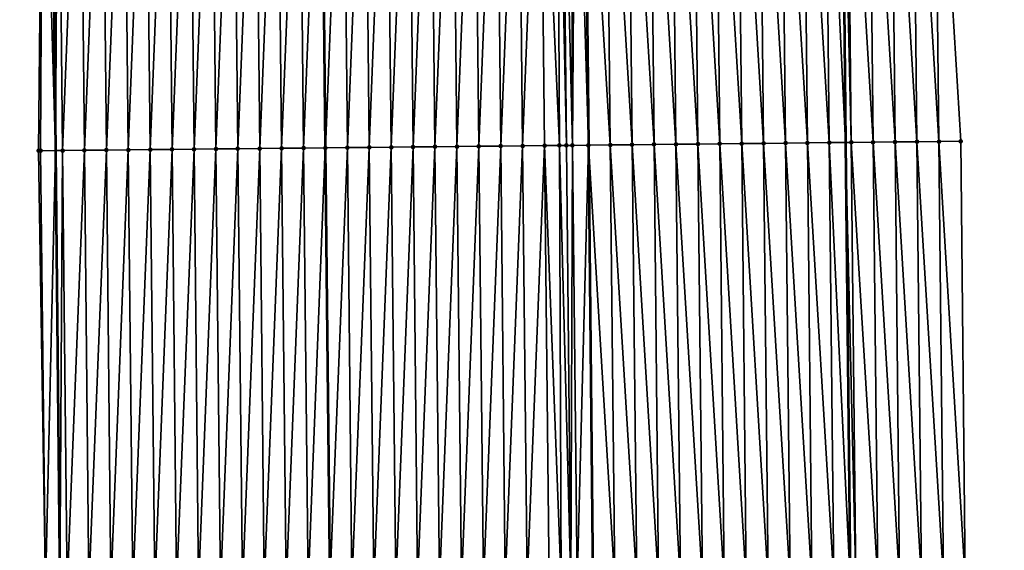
# Model space of a CAD drawing. Header units: feet. Extents: x 2007189 to 2022806, y 818621 to 837694.
# Tile 440 of 656: x 2011347 to 2011391, y 829669 to 829693. Entities that reach past the tile are written whole.
import ezdxf

# ---------------------------------------------------------------- set-up
doc = ezdxf.new("R2010")
doc.units = ezdxf.units.FT
doc.header["$MEASUREMENT"] = 0
for name, color, linetype, lineweight in [('EP_Travel Lane', 172, 'Continuous', 53), ('Road Shots', 141, 'Continuous', 100), ('Road X-Section', 40, 'Continuous', 13), ('STRIPING', 60, 'Continuous', 53)]:
    doc.layers.add(name, color=color, linetype=linetype, lineweight=lineweight)
doc.layers.add('I-77-MM17-21_SB-Surface-Border', color=7, linetype='Continuous')
doc.layers.add('I-77-MM17-21_SB-Surface-TIN', color=7, linetype='Continuous')

msp = doc.modelspace()

# ---------------------------------------------------------------- linework, layer by layer
at = {"layer": 'EP_Travel Lane'}
for points in [[(2011383.840350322, 829727.3083257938, 321.2095833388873), (2011384.046294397, 829707.3098052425, 321.0798829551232), (2011384.252239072, 829687.3112262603, 320.9597546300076), (2011384.458185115, 829667.3125146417, 320.861341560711), (2011384.66413178, 829647.3137424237, 320.772834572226), (2011384.838781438, 829627.3035505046, 320.6646976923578), (2011385.009499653, 829607.3046189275, 320.5464216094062), (2011385.180217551, 829587.3057245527, 320.4219689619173), (2011385.350935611, 829567.3068112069, 320.3006760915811), (2011385.521652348, 829547.3080527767, 320.1538172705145), (2011385.692371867, 829527.3089685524, 320.060701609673), (2011385.86308872, 829507.3101965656, 319.9160782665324), (2011386.033807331, 829487.3112186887, 319.8054262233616)], [(2011347.77667085, 829726.9372255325, 320.8772647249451), (2011347.981133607, 829706.9384640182, 320.784511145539), (2011348.185597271, 829686.9396137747, 320.7062603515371), (2011348.390057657, 829666.9410841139, 320.5755321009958), (2011348.594520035, 829646.9423597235, 320.476686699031), (2011348.7968347, 829626.9618976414, 320.368494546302), (2011348.999118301, 829606.9631093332, 320.2761360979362), (2011349.201400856, 829586.964424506, 320.1667820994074), (2011349.403681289, 829566.9659493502, 320.0228022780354), (2011349.605962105, 829546.9674364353, 319.8850830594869), (2011349.808244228, 829526.9687943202, 319.7686346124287), (2011350.010525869, 829506.9701998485, 319.6443639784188), (2011350.212806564, 829486.9716988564, 319.5046445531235)]]:
    msp.add_polyline3d(points, dxfattribs=at)
at = {"layer": 'I-77-MM17-21_SB-Surface-Border', "color": 3, "linetype": 'Continuous', "lineweight": -3}
for points in [[(2011389.094898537, 829727.3637545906, 321.0356763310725), (2011388.301867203, 829707.3547549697, 320.9294060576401), (2011389.508724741, 829687.3668422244, 320.7584985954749), (2011389.715640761, 829667.3681039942, 320.6660858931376), (2011390.922500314, 829647.3799964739, 320.5270523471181), (2011391.114963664, 829627.3647989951, 320.4269740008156), (2011390.305582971, 829607.3562467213, 320.3550680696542), (2011391.496105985, 829587.3673285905, 320.1880077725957), (2011390.686724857, 829567.3588220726, 320.1085422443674), (2011390.877294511, 829547.3602450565, 319.9629600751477), (2011391.067867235, 829527.3613457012, 319.8705599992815), (2011390.258485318, 829507.3529218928, 319.7774267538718), (2011391.449008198, 829487.3640178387, 319.6080889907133)], [(2011349.681031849, 829486.9667114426, 319.4914617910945), (2011349.95067896, 829506.969639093, 319.6427918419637), (2011348.751969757, 829526.9588964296, 319.7410138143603), (2011347.9165812, 829546.9516157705, 319.8392938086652), (2011348.027647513, 829566.9530622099, 319.9856532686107), (2011347.728978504, 829586.9506311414, 320.1276098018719), (2011346.554376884, 829606.940261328, 320.2022128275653), (2011347.440265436, 829626.9492123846, 320.3286420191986), (2011347.399366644, 829646.9302125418, 320.4409480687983), (2011347.735172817, 829666.9344140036, 320.5582490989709), (2011347.415240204, 829686.931769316, 320.6856433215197), (2011347.614775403, 829706.9347306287, 320.7751653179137), (2011347.147484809, 829726.9308049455, 320.8626599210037)]]:
    msp.add_polyline3d(points, dxfattribs=at)
at = {"layer": 'I-77-MM17-21_SB-Surface-TIN', "color": 128, "linetype": 'Continuous', "lineweight": -3}
for points in [[(2011354.510601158, 829687.0044257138, 320.8092455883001), (2011355.303632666, 829707.0134084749, 320.9182604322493), (2011354.303685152, 829707.0031625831, 320.9018954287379)], [(2011354.510601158, 829687.0044257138, 320.8092455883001), (2011355.510548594, 829687.0146791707, 320.8243726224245), (2011355.303632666, 829707.0134084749, 320.9182604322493)], [(2011355.510548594, 829687.0146791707, 320.8243726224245), (2011356.303580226, 829707.0236499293, 320.935351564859), (2011355.303632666, 829707.0134084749, 320.9182604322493)], [(2011355.510548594, 829687.0146791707, 320.8243726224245), (2011356.510496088, 829687.0249269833, 320.8404232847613), (2011356.303580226, 829707.0236499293, 320.935351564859)], [(2011356.510496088, 829687.0249269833, 320.8404232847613), (2011357.303527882, 829707.0338822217, 320.9539419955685), (2011356.303580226, 829707.0236499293, 320.935351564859)], [(2011356.510496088, 829687.0249269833, 320.8404232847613), (2011357.51044369, 829687.0351644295, 320.858170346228), (2011357.303527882, 829707.0338822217, 320.9539419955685)], [(2011357.51044369, 829687.0351644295, 320.858170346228), (2011358.303475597, 829707.0441087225, 320.9734801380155), (2011357.303527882, 829707.0338822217, 320.9539419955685)], [(2011357.51044369, 829687.0351644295, 320.858170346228), (2011358.510391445, 829687.0453871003, 320.878335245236), (2011358.303475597, 829707.0441087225, 320.9734801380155)], [(2011358.510391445, 829687.0453871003, 320.878335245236), (2011359.303423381, 829707.0543284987, 320.9941187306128), (2011358.303475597, 829707.0441087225, 320.9734801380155)], [(2011358.510391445, 829687.0453871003, 320.878335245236), (2011359.510339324, 829687.0555977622, 320.9004652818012), (2011359.303423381, 829707.0543284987, 320.9941187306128)], [(2011359.510339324, 829687.0555977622, 320.9004652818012), (2011360.297964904, 829707.0644842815, 321.0160757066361), (2011359.303423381, 829707.0543284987, 320.9941187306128)], [(2011359.510339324, 829687.0555977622, 320.9004652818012), (2011360.50390029, 829687.0657444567, 320.9222493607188), (2011360.297964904, 829707.0644842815, 321.0160757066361)], [(2011360.303371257, 829707.0645394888, 321.016195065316), (2011360.297964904, 829707.0644842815, 321.0160757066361), (2011360.50390029, 829687.0657444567, 320.9222493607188)], [(2011360.51028719, 829687.0658096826, 320.9223893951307), (2011361.30331914, 829707.0747497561, 321.0383896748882), (2011360.303371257, 829707.0645394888, 321.016195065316)], [(2011360.51028719, 829687.0658096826, 320.9223893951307), (2011360.303371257, 829707.0645394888, 321.016195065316), (2011360.50390029, 829687.0657444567, 320.9222493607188)], [(2011360.51028719, 829687.0658096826, 320.9223893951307), (2011361.510235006, 829687.0760264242, 320.9435245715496), (2011361.30331914, 829707.0747497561, 321.0383896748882)], [(2011361.510235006, 829687.0760264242, 320.9435245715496), (2011362.303267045, 829707.0849578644, 321.0609376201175), (2011361.30331914, 829707.0747497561, 321.0383896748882)], [(2011361.510235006, 829687.0760264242, 320.9435245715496), (2011362.510182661, 829687.0862587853, 320.9621037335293), (2011362.303267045, 829707.0849578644, 321.0609376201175)], [(2011362.510182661, 829687.0862587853, 320.9621037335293), (2011363.303214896, 829707.0951712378, 321.0826239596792), (2011362.303267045, 829707.0849578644, 321.0609376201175)], [(2011362.510182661, 829687.0862587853, 320.9621037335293), (2011363.510130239, 829687.0964985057, 320.979478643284), (2011363.303214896, 829707.0951712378, 321.0826239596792)], [(2011363.510130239, 829687.0964985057, 320.979478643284), (2011364.303162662, 829707.1053928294, 321.1029654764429), (2011363.303214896, 829707.0951712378, 321.0826239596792)], [(2011363.510130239, 829687.0964985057, 320.979478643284), (2011364.510077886, 829687.106731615, 320.9979353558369), (2011364.303162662, 829707.1053928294, 321.1029654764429)], [(2011364.510077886, 829687.106731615, 320.9979353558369), (2011365.303110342, 829707.1156227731, 321.1219402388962), (2011364.303162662, 829707.1053928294, 321.1029654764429)], [(2011364.510077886, 829687.106731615, 320.9979353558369), (2011365.510025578, 829687.1169603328, 321.0171107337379), (2011365.303110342, 829707.1156227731, 321.1219402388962)], [(2011365.510025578, 829687.1169603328, 321.0171107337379), (2011366.303057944, 829707.1258601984, 321.1396906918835), (2011365.303110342, 829707.1156227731, 321.1219402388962)], [(2011365.510025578, 829687.1169603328, 321.0171107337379), (2011366.509973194, 829687.1271963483, 321.0350919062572), (2011366.303057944, 829707.1258601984, 321.1396906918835)], [(2011366.509973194, 829687.1271963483, 321.0350919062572), (2011367.303005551, 829707.1360970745, 321.157531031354), (2011366.303057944, 829707.1258601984, 321.1396906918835)], [(2011366.509973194, 829687.1271963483, 321.0350919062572), (2011367.509920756, 829687.1374376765, 321.0522036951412), (2011367.303005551, 829707.1360970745, 321.157531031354)], [(2011367.509920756, 829687.1374376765, 321.0522036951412), (2011368.302953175, 829707.1463324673, 321.175614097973), (2011367.303005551, 829707.1360970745, 321.157531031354)], [(2011367.509920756, 829687.1374376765, 321.0522036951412), (2011368.509868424, 829687.1476686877, 321.071003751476), (2011368.302953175, 829707.1463324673, 321.175614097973)], [(2011368.509868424, 829687.1476686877, 321.071003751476), (2011369.302900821, 829707.1565656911, 321.1940521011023), (2011368.302953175, 829707.1463324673, 321.175614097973)], [(2011368.509868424, 829687.1476686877, 321.071003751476), (2011369.509816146, 829687.1578945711, 321.0906429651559), (2011369.302900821, 829707.1565656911, 321.1940521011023)], [(2011369.509816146, 829687.1578945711, 321.0906429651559), (2011370.302848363, 829707.166808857, 321.2108631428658), (2011369.302900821, 829707.1565656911, 321.1940521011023)], [(2011369.509816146, 829687.1578945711, 321.0906429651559), (2011370.509763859, 829687.1681212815, 321.1101468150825), (2011370.302848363, 829707.166808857, 321.2108631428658)], [(2011371.187614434, 829687.1750657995, 321.1214089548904), (2011371.09326121, 829707.1749275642, 321.2205595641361), (2011370.302848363, 829707.166808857, 321.2108631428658)], [(2011370.509763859, 829687.1681212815, 321.1101468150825), (2011371.187614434, 829687.1750657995, 321.1214089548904), (2011370.302848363, 829707.166808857, 321.2108631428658)], [(2011371.509711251, 829687.1783790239, 321.1245725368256), (2011371.302795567, 829707.1770847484, 321.2223189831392), (2011371.09326121, 829707.1749275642, 321.2205595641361)], [(2011371.187614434, 829687.1750657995, 321.1214089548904), (2011371.509711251, 829687.1783790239, 321.1245725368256), (2011371.09326121, 829707.1749275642, 321.2205595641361)], [(2011371.782249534, 829687.1811929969, 321.1255266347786), (2011371.729989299, 829707.1814899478, 321.2247306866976), (2011371.302795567, 829707.1770847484, 321.2223189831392)], [(2011371.509711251, 829687.1783790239, 321.1245725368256), (2011371.782249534, 829687.1811929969, 321.1255266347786), (2011371.302795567, 829707.1770847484, 321.2223189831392)], [(2011371.782249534, 829687.1811929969, 321.1255266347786), (2011371.921693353, 829707.1834705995, 321.2251896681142), (2011371.729989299, 829707.1814899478, 321.2247306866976)], [(2011371.782249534, 829687.1811929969, 321.1255266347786), (2011372.50964999, 829687.1887438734, 321.1214584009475), (2011371.921693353, 829707.1834705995, 321.2251896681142)], [(2011371.921693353, 829707.1834705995, 321.2251896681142), (2011372.50964999, 829687.1887438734, 321.1214584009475), (2011372.302734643, 829707.1874168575, 321.2245624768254)], [(2011373.509603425, 829687.1991467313, 321.1121500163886), (2011373.302688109, 829707.1978169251, 321.2157107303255), (2011372.302734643, 829707.1874168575, 321.2245624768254)], [(2011373.509603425, 829687.1991467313, 321.1121500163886), (2011372.302734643, 829707.1874168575, 321.2245624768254), (2011372.50964999, 829687.1887438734, 321.1214584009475)], [(2011374.509548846, 829687.2095949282, 321.0954095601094), (2011374.302633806, 829707.2082384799, 321.2033300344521), (2011373.302688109, 829707.1978169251, 321.2157107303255)], [(2011373.509603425, 829687.1991467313, 321.1121500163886), (2011374.509548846, 829687.2095949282, 321.0954095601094), (2011373.302688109, 829707.1978169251, 321.2157107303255)], [(2011375.509494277, 829687.2200422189, 321.0788173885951), (2011375.30257954, 829707.2186564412, 321.1915373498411), (2011374.302633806, 829707.2082384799, 321.2033300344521)], [(2011374.509548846, 829687.2095949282, 321.0954095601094), (2011375.509494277, 829687.2200422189, 321.0788173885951), (2011374.302633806, 829707.2082384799, 321.2033300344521)], [(2011376.509440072, 829687.2304542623, 321.0679931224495), (2011376.302525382, 829707.229063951, 321.1814549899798), (2011375.30257954, 829707.2186564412, 321.1915373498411)], [(2011375.509494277, 829687.2200422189, 321.0788173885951), (2011376.509440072, 829687.2304542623, 321.0679931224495), (2011375.30257954, 829707.2186564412, 321.1915373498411)], [(2011377.509385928, 829687.2408604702, 321.0581238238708), (2011377.302471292, 829707.2394649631, 321.1724359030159), (2011376.302525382, 829707.229063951, 321.1814549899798)], [(2011376.509440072, 829687.2304542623, 321.0679931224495), (2011377.509385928, 829687.2408604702, 321.0581238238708), (2011376.302525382, 829707.229063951, 321.1814549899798)], [(2011378.509331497, 829687.2512944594, 321.0437083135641), (2011378.302417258, 829707.2498604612, 321.1643191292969), (2011377.302471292, 829707.2394649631, 321.1724359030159)], [(2011377.509385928, 829687.2408604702, 321.0581238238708), (2011378.509331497, 829687.2512944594, 321.0437083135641), (2011377.302471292, 829707.2394649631, 321.1724359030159)], [(2011379.509277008, 829687.2617339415, 321.0283939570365), (2011379.302363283, 829707.2602503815, 321.1571150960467), (2011378.302417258, 829707.2498604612, 321.1643191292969)], [(2011378.509331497, 829687.2512944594, 321.0437083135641), (2011379.509277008, 829687.2617339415, 321.0283939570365), (2011378.302417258, 829707.2498604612, 321.1643191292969)], [(2011380.509222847, 829687.2721417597, 321.0182610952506), (2011380.302309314, 829707.2706396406, 321.1500193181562), (2011379.302363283, 829707.2602503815, 321.1571150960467)], [(2011379.509277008, 829687.2617339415, 321.0283939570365), (2011380.509222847, 829687.2721417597, 321.0182610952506), (2011379.302363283, 829707.2602503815, 321.1571150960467)], [(2011381.509168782, 829687.2825403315, 321.0096413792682), (2011381.302255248, 829707.281038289, 321.1413870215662), (2011380.302309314, 829707.2706396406, 321.1500193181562)], [(2011380.509222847, 829687.2721417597, 321.0182610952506), (2011381.509168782, 829687.2825403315, 321.0096413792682), (2011380.302309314, 829707.2706396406, 321.1500193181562)], [(2011382.509114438, 829687.2929658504, 320.9966119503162), (2011382.30220084, 829707.2914699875, 321.1273464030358), (2011381.302255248, 829707.281038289, 321.1413870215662)], [(2011381.509168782, 829687.2825403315, 321.0096413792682), (2011382.509114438, 829687.2929658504, 320.9966119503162), (2011381.302255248, 829707.281038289, 321.1413870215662)], [(2011383.509059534, 829687.303445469, 320.9747295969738), (2011383.302145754, 829707.3019671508, 321.102593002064), (2011382.30220084, 829707.2914699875, 321.1273464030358)], [(2011382.509114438, 829687.2929658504, 320.9966119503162), (2011383.509059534, 829687.303445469, 320.9747295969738), (2011382.30220084, 829707.2914699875, 321.1273464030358)], [(2011383.302145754, 829707.3019671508, 321.102593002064), (2011384.252239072, 829687.3112262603, 320.9597546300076), (2011384.046294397, 829707.3098052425, 321.0798829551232)], [(2011383.509059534, 829687.303445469, 320.9747295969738), (2011384.252239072, 829687.3112262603, 320.9597546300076), (2011383.302145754, 829707.3019671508, 321.102593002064)], [(2011384.50900474, 829687.3139144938, 320.9545808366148), (2011384.302090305, 829707.312499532, 321.0720765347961), (2011384.046294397, 829707.3098052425, 321.0798829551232)], [(2011384.50900474, 829687.3139144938, 320.9545808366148), (2011384.046294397, 829707.3098052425, 321.0798829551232), (2011384.252239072, 829687.3112262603, 320.9597546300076)], [(2011385.508948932, 829687.3244815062, 320.9183972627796), (2011385.302034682, 829707.3230486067, 321.0388282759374), (2011384.302090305, 829707.312499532, 321.0720765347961)], [(2011384.50900474, 829687.3139144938, 320.9545808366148), (2011385.508948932, 829687.3244815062, 320.9183972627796), (2011384.302090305, 829707.312499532, 321.0720765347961)], [(2011386.508893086, 829687.335052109, 320.8816261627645), (2011386.301978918, 829707.333611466, 321.0033243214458), (2011385.302034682, 829707.3230486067, 321.0388282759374)], [(2011385.508948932, 829687.3244815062, 320.9183972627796), (2011386.508893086, 829687.335052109, 320.8816261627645), (2011385.302034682, 829707.3230486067, 321.0388282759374)], [(2011387.508837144, 829687.3456321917, 320.8433037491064), (2011387.301923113, 829707.3441781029, 320.9672021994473), (2011386.301978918, 829707.333611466, 321.0033243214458)], [(2011386.508893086, 829687.335052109, 320.8816261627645), (2011387.508837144, 829687.3456321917, 320.8433037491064), (2011386.301978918, 829707.333611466, 321.0033243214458)], [(2011388.508780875, 829687.3562436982, 320.7998390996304), (2011388.301867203, 829707.3547549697, 320.9294060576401), (2011387.301923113, 829707.3441781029, 320.9672021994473)], [(2011387.508837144, 829687.3456321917, 320.8433037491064), (2011388.508780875, 829687.3562436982, 320.7998390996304), (2011387.301923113, 829707.3441781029, 320.9672021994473)], [(2011388.508780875, 829687.3562436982, 320.7998390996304), (2011389.508724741, 829687.3668422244, 320.7584985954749), (2011388.301867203, 829707.3547549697, 320.9294060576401)], [(2011347.51096816, 829686.9327427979, 320.688418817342), (2011347.614775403, 829706.9347306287, 320.7751653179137), (2011347.415240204, 829686.931769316, 320.6856433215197)], [(2011347.51096816, 829686.9327427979, 320.688418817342), (2011348.185597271, 829686.9396137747, 320.7062603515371), (2011347.614775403, 829706.9347306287, 320.7751653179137)], [(2011347.614775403, 829706.9347306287, 320.7751653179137), (2011348.185597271, 829686.9396137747, 320.7062603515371), (2011347.981133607, 829706.9384640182, 320.784511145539)], [(2011348.303999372, 829706.941754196, 320.7927474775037), (2011347.981133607, 829706.9384640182, 320.784511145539), (2011348.185597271, 829686.9396137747, 320.7062603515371)], [(2011348.510916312, 829686.942927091, 320.7148638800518), (2011348.303999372, 829706.941754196, 320.7927474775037), (2011348.185597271, 829686.9396137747, 320.7062603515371)], [(2011348.510916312, 829686.942927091, 320.7148638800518), (2011349.303947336, 829706.9519566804, 320.8162156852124), (2011348.303999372, 829706.941754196, 320.7927474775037)], [(2011348.510916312, 829686.942927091, 320.7148638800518), (2011349.510864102, 829686.9531462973, 320.7355957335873), (2011349.303947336, 829706.9519566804, 320.8162156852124)], [(2011349.510864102, 829686.9531462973, 320.7355957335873), (2011350.303895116, 829706.9621768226, 320.8367943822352), (2011349.303947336, 829706.9519566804, 320.8162156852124)], [(2011349.510864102, 829686.9531462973, 320.7355957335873), (2011350.510811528, 829686.9634007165, 320.7505653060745), (2011350.303895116, 829706.9621768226, 320.8367943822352)], [(2011350.510811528, 829686.9634007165, 320.7505653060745), (2011351.303842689, 829706.9724170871, 320.8540802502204), (2011350.303895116, 829706.9621768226, 320.8367943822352)], [(2011350.510811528, 829686.9634007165, 320.7505653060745), (2011351.510758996, 829686.9736511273, 320.7661908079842), (2011351.303842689, 829706.9724170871, 320.8540802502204)], [(2011351.510758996, 829686.9736511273, 320.7661908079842), (2011352.303790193, 829706.9826639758, 320.8702820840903), (2011351.303842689, 829706.9724170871, 320.8540802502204)], [(2011351.510758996, 829686.9736511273, 320.7661908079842), (2011352.510706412, 829686.9839064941, 320.7810052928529), (2011352.303790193, 829706.9826639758, 320.8702820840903)], [(2011352.510706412, 829686.9839064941, 320.7810052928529), (2011353.303737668, 829706.9929136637, 320.8860258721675), (2011352.303790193, 829706.9826639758, 320.8702820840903)], [(2011352.510706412, 829686.9839064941, 320.7810052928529), (2011353.510653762, 829686.9941683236, 320.794762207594), (2011353.303737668, 829706.9929136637, 320.8860258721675)], [(2011353.510653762, 829686.9941683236, 320.794762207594), (2011354.303685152, 829707.0031625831, 320.9018954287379), (2011353.303737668, 829706.9929136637, 320.8860258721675)], [(2011353.510653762, 829686.9941683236, 320.794762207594), (2011354.510601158, 829687.0044257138, 320.8092455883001), (2011354.303685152, 829707.0031625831, 320.9018954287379)], [(2011376.509440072, 829687.2304542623, 321.0679931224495), (2011377.716301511, 829667.2421645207, 320.9587831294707), (2011377.509385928, 829687.2408604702, 321.0581238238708)], [(2011377.509385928, 829687.2408604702, 321.0581238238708), (2011378.716247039, 829667.2526023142, 320.9437458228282), (2011378.509331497, 829687.2512944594, 321.0437083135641)], [(2011377.509385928, 829687.2408604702, 321.0581238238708), (2011377.716301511, 829667.2421645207, 320.9587831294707), (2011378.716247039, 829667.2526023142, 320.9437458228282)], [(2011378.509331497, 829687.2512944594, 321.0437083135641), (2011379.716192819, 829667.2630159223, 320.9326662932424), (2011379.509277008, 829687.2617339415, 321.0283939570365)], [(2011378.509331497, 829687.2512944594, 321.0437083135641), (2011378.716247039, 829667.2526023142, 320.9437458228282), (2011379.716192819, 829667.2630159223, 320.9326662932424)], [(2011379.509277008, 829687.2617339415, 321.0283939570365), (2011380.716138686, 829667.2734210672, 320.9229716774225), (2011380.509222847, 829687.2721417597, 321.0182610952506)], [(2011379.509277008, 829687.2617339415, 321.0283939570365), (2011379.716192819, 829667.2630159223, 320.9326662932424), (2011380.716138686, 829667.2734210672, 320.9229716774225)], [(2011380.509222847, 829687.2721417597, 321.0182610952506), (2011381.71608446, 829667.2838350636, 320.9118286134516), (2011381.509168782, 829687.2825403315, 321.0096413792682)], [(2011380.509222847, 829687.2721417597, 321.0182610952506), (2011380.716138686, 829667.2734210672, 320.9229716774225), (2011381.71608446, 829667.2838350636, 320.9118286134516)], [(2011381.509168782, 829687.2825403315, 321.0096413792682), (2011382.716030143, 829667.2942580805, 320.8992093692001), (2011382.509114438, 829687.2929658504, 320.9966119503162)], [(2011381.509168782, 829687.2825403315, 321.0096413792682), (2011381.71608446, 829667.2838350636, 320.9118286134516), (2011382.716030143, 829667.2942580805, 320.8992093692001)], [(2011382.509114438, 829687.2929658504, 320.9966119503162), (2011383.715975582, 829667.304704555, 320.8827515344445), (2011383.509059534, 829687.303445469, 320.9747295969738)], [(2011382.509114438, 829687.2929658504, 320.9966119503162), (2011382.716030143, 829667.2942580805, 320.8992093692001), (2011383.715975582, 829667.304704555, 320.8827515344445)], [(2011383.509059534, 829687.303445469, 320.9747295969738), (2011384.458185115, 829667.3125146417, 320.861341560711), (2011384.252239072, 829687.3112262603, 320.9597546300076)], [(2011383.509059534, 829687.303445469, 320.9747295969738), (2011383.715975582, 829667.304704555, 320.8827515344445), (2011384.458185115, 829667.3125146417, 320.861341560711)], [(2011384.50900474, 829687.3139144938, 320.9545808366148), (2011384.252239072, 829687.3112262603, 320.9597546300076), (2011384.715920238, 829667.3152267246, 320.8539068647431)], [(2011384.715920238, 829667.3152267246, 320.8539068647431), (2011384.252239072, 829687.3112262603, 320.9597546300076), (2011384.458185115, 829667.3125146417, 320.861341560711)], [(2011384.50900474, 829687.3139144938, 320.9545808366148), (2011385.715864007, 829667.3258346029, 320.8110366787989), (2011385.508948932, 829687.3244815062, 320.9183972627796)], [(2011384.50900474, 829687.3139144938, 320.9545808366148), (2011384.715920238, 829667.3152267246, 320.8539068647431), (2011385.715864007, 829667.3258346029, 320.8110366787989)], [(2011385.508948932, 829687.3244815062, 320.9183972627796), (2011386.715808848, 829667.3363389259, 320.7851124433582), (2011386.508893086, 829687.335052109, 320.8816261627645)], [(2011385.508948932, 829687.3244815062, 320.9183972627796), (2011385.715864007, 829667.3258346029, 320.8110366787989), (2011386.715808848, 829667.3363389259, 320.7851124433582)], [(2011386.508893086, 829687.335052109, 320.8816261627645), (2011387.715752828, 829667.3469264, 320.7455812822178), (2011387.508837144, 829687.3456321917, 320.8433037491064)], [(2011386.508893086, 829687.335052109, 320.8816261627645), (2011386.715808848, 829667.3363389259, 320.7851124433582), (2011387.715752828, 829667.3469264, 320.7455812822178)], [(2011387.508837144, 829687.3456321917, 320.8433037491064), (2011388.715696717, 829667.3575226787, 320.7046092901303), (2011388.508780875, 829687.3562436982, 320.7998390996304)], [(2011387.508837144, 829687.3456321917, 320.8433037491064), (2011387.715752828, 829667.3469264, 320.7455812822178), (2011388.715696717, 829667.3575226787, 320.7046092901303)], [(2011388.508780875, 829687.3562436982, 320.7998390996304), (2011389.715640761, 829667.3681039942, 320.6660858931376), (2011389.508724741, 829687.3668422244, 320.7584985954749)], [(2011388.508780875, 829687.3562436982, 320.7998390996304), (2011388.715696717, 829667.3575226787, 320.7046092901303), (2011389.715640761, 829667.3681039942, 320.6660858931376)], [(2011347.51096816, 829686.9327427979, 320.688418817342), (2011347.415240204, 829686.931769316, 320.6856433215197), (2011347.735172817, 829666.9344140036, 320.5582490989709)], [(2011347.51096816, 829686.9327427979, 320.688418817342), (2011347.735172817, 829666.9344140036, 320.5582490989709), (2011348.185597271, 829686.9396137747, 320.7062603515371)], [(2011347.735172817, 829666.9344140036, 320.5582490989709), (2011348.390057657, 829666.9410841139, 320.5755321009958), (2011348.185597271, 829686.9396137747, 320.7062603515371)], [(2011348.510916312, 829686.942927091, 320.7148638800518), (2011348.185597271, 829686.9396137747, 320.7062603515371), (2011348.390057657, 829666.9410841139, 320.5755321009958)], [(2011348.510916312, 829686.942927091, 320.7148638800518), (2011348.390057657, 829666.9410841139, 320.5755321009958), (2011348.717829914, 829666.9444225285, 320.584182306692)], [(2011348.510916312, 829686.942927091, 320.7148638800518), (2011348.717829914, 829666.9444225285, 320.584182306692), (2011349.510864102, 829686.9531462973, 320.7355957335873)], [(2011349.510864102, 829686.9531462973, 320.7355957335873), (2011348.717829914, 829666.9444225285, 320.584182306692), (2011349.717777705, 829666.9546416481, 320.6049290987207)], [(2011349.510864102, 829686.9531462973, 320.7355957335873), (2011349.717777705, 829666.9546416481, 320.6049290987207), (2011350.510811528, 829686.9634007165, 320.7505653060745)], [(2011350.510811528, 829686.9634007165, 320.7505653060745), (2011349.717777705, 829666.9546416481, 320.6049290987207), (2011350.717725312, 829666.9648786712, 320.6227461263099)], [(2011350.510811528, 829686.9634007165, 320.7505653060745), (2011350.717725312, 829666.9648786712, 320.6227461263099), (2011351.510758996, 829686.9736511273, 320.7661908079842)], [(2011351.510758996, 829686.9736511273, 320.7661908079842), (2011350.717725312, 829666.9648786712, 320.6227461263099), (2011351.717673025, 829666.975105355, 320.6422550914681)], [(2011351.510758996, 829686.9736511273, 320.7661908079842), (2011351.717673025, 829666.975105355, 320.6422550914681), (2011352.510706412, 829686.9839064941, 320.7810052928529)], [(2011352.510706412, 829686.9839064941, 320.7810052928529), (2011351.717673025, 829666.975105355, 320.6422550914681), (2011352.717620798, 829666.9853262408, 320.6627128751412)], [(2011352.510706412, 829686.9839064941, 320.7810052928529), (2011352.717620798, 829666.9853262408, 320.6627128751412), (2011353.510653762, 829686.9941683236, 320.794762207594)], [(2011353.510653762, 829686.9941683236, 320.794762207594), (2011352.717620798, 829666.9853262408, 320.6627128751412), (2011353.717568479, 829666.9955560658, 320.6817078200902)], [(2011353.510653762, 829686.9941683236, 320.794762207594), (2011353.717568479, 829666.9955560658, 320.6817078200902), (2011354.510601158, 829687.0044257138, 320.8092455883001)], [(2011354.510601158, 829687.0044257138, 320.8092455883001), (2011353.717568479, 829666.9955560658, 320.6817078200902), (2011354.717516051, 829667.0057963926, 320.6989842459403)], [(2011354.510601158, 829687.0044257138, 320.8092455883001), (2011354.717516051, 829667.0057963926, 320.6989842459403), (2011355.510548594, 829687.0146791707, 320.8243726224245)], [(2011355.510548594, 829687.0146791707, 320.8243726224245), (2011354.717516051, 829667.0057963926, 320.6989842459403), (2011355.7174636, 829667.0160389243, 320.7158998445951)], [(2011355.510548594, 829687.0146791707, 320.8243726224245), (2011355.7174636, 829667.0160389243, 320.7158998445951), (2011356.510496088, 829687.0249269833, 320.8404232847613)], [(2011356.510496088, 829687.0249269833, 320.8404232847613), (2011355.7174636, 829667.0160389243, 320.7158998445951), (2011356.717411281, 829667.026268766, 320.7348920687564)], [(2011356.510496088, 829687.0249269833, 320.8404232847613), (2011356.717411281, 829667.026268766, 320.7348920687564), (2011357.51044369, 829687.0351644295, 320.858170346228)], [(2011357.51044369, 829687.0351644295, 320.858170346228), (2011356.717411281, 829667.026268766, 320.7348920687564), (2011357.717359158, 829667.0364795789, 320.7569981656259)], [(2011357.51044369, 829687.0351644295, 320.858170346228), (2011357.717359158, 829667.0364795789, 320.7569981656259), (2011358.510391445, 829687.0453871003, 320.878335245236)], [(2011358.510391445, 829687.0453871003, 320.878335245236), (2011357.717359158, 829667.0364795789, 320.7569981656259), (2011358.717307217, 829667.0466728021, 320.7819826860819)], [(2011358.510391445, 829687.0453871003, 320.878335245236), (2011358.717307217, 829667.0466728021, 320.7819826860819), (2011359.510339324, 829687.0555977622, 320.9004652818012)], [(2011359.510339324, 829687.0555977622, 320.9004652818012), (2011358.717307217, 829667.0466728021, 320.7819826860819), (2011359.717255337, 829667.0568602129, 320.8079183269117)], [(2011359.510339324, 829687.0555977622, 320.9004652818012), (2011359.717255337, 829667.0568602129, 320.8079183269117), (2011360.50390029, 829687.0657444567, 320.9222493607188)], [(2011359.717255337, 829667.0568602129, 320.8079183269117), (2011360.709835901, 829667.066982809, 320.831986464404), (2011360.50390029, 829687.0657444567, 320.9222493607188)], [(2011360.51028719, 829687.0658096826, 320.9223893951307), (2011360.50390029, 829687.0657444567, 320.9222493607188), (2011360.709835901, 829667.066982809, 320.831986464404)], [(2011360.51028719, 829687.0658096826, 320.9223893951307), (2011360.717203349, 829667.0670579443, 320.8321651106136), (2011361.510235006, 829687.0760264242, 320.9435245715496)], [(2011360.51028719, 829687.0658096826, 320.9223893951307), (2011360.709835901, 829667.066982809, 320.831986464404), (2011360.717203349, 829667.0670579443, 320.8321651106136)], [(2011361.510235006, 829687.0760264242, 320.9435245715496), (2011360.717203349, 829667.0670579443, 320.8321651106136), (2011361.717151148, 829667.0772763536, 320.8530281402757)], [(2011361.510235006, 829687.0760264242, 320.9435245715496), (2011361.717151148, 829667.0772763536, 320.8530281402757), (2011362.510182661, 829687.0862587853, 320.9621037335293)], [(2011362.510182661, 829687.0862587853, 320.9621037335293), (2011361.717151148, 829667.0772763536, 320.8530281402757), (2011362.717098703, 829667.087518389, 320.8700249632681)], [(2011362.510182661, 829687.0862587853, 320.9621037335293), (2011362.717098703, 829667.087518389, 320.8700249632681), (2011363.510130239, 829687.0964985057, 320.979478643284)], [(2011363.510130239, 829687.0964985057, 320.979478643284), (2011362.717098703, 829667.087518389, 320.8700249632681), (2011363.717046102, 829667.0977754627, 320.8845608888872)], [(2011363.510130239, 829687.0964985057, 320.979478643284), (2011363.717046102, 829667.0977754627, 320.8845608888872), (2011364.510077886, 829687.106731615, 320.9979353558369)], [(2011364.510077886, 829687.106731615, 320.9979353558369), (2011363.717046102, 829667.0977754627, 320.8845608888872), (2011364.716993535, 829667.1080292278, 320.8996382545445)], [(2011364.510077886, 829687.106731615, 320.9979353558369), (2011364.716993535, 829667.1080292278, 320.8996382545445), (2011365.510025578, 829687.1169603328, 321.0171107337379)], [(2011365.510025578, 829687.1169603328, 321.0171107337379), (2011364.716993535, 829667.1080292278, 320.8996382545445), (2011365.716941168, 829667.11826366, 320.9178792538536)], [(2011365.510025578, 829687.1169603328, 321.0171107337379), (2011365.716941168, 829667.11826366, 320.9178792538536), (2011366.509973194, 829687.1271963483, 321.0350919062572)], [(2011366.509973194, 829687.1271963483, 321.0350919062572), (2011365.716941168, 829667.11826366, 320.9178792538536), (2011366.716888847, 829667.128493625, 320.9368513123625)], [(2011366.509973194, 829687.1271963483, 321.0350919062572), (2011366.716888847, 829667.128493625, 320.9368513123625), (2011367.509920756, 829687.1374376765, 321.0522036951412)], [(2011367.509920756, 829687.1374376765, 321.0522036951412), (2011366.716888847, 829667.128493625, 320.9368513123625), (2011367.716836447, 829667.1387312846, 320.9545641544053)], [(2011367.509920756, 829687.1374376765, 321.0522036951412), (2011367.716836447, 829667.1387312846, 320.9545641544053), (2011368.509868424, 829687.1476686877, 321.071003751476)], [(2011368.509868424, 829687.1476686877, 321.071003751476), (2011367.716836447, 829667.1387312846, 320.9545641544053), (2011368.716784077, 829667.1489660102, 320.9727571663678)], [(2011368.509868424, 829687.1476686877, 321.071003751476), (2011368.716784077, 829667.1489660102, 320.9727571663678), (2011369.509816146, 829687.1578945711, 321.0906429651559)], [(2011369.509816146, 829687.1578945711, 321.0906429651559), (2011368.716784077, 829667.1489660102, 320.9727571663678), (2011369.716731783, 829667.1591933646, 320.9921564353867)], [(2011369.509816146, 829687.1578945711, 321.0906429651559), (2011369.716731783, 829667.1591933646, 320.9921564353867), (2011370.509763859, 829687.1681212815, 321.1101468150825)], [(2011370.509763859, 829687.1681212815, 321.1101468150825), (2011369.716731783, 829667.1591933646, 320.9921564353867), (2011370.716679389, 829667.1694303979, 321.0099718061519)], [(2011370.509763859, 829687.1681212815, 321.1101468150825), (2011371.262133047, 829667.1750325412, 321.0167406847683), (2011371.187614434, 829687.1750657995, 321.1214089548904)], [(2011370.509763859, 829687.1681212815, 321.1101468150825), (2011370.716679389, 829667.1694303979, 321.0099718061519), (2011371.262133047, 829667.1750325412, 321.0167406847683)], [(2011371.187614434, 829687.1750657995, 321.1214089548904), (2011371.716626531, 829667.1797122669, 321.0204502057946), (2011371.509711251, 829687.1783790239, 321.1245725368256)], [(2011371.187614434, 829687.1750657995, 321.1214089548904), (2011371.262133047, 829667.1750325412, 321.0167406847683), (2011371.716626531, 829667.1797122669, 321.0204502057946)], [(2011371.509711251, 829687.1783790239, 321.1245725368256), (2011371.716626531, 829667.1797122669, 321.0204502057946), (2011371.782249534, 829687.1811929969, 321.1255266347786)], [(2011371.782249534, 829687.1811929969, 321.1255266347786), (2011371.716626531, 829667.1797122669, 321.0204502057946), (2011371.99428463, 829667.1825793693, 321.0213787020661)], [(2011371.782249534, 829687.1811929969, 321.1255266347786), (2011371.99428463, 829667.1825793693, 321.0213787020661), (2011372.50964999, 829687.1887438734, 321.1214584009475)], [(2011371.99428463, 829667.1825793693, 321.0213787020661), (2011372.71656545, 829667.1900599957, 321.0201384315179), (2011372.50964999, 829687.1887438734, 321.1214584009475)], [(2011373.509603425, 829687.1991467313, 321.1121500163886), (2011372.50964999, 829687.1887438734, 321.1214584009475), (2011373.716518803, 829667.2004705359, 321.0095737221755)], [(2011373.716518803, 829667.2004705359, 321.0095737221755), (2011372.50964999, 829687.1887438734, 321.1214584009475), (2011372.71656545, 829667.1900599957, 321.0201384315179)], [(2011373.509603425, 829687.1991467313, 321.1121500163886), (2011374.716464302, 829667.2109112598, 320.9940569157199), (2011374.509548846, 829687.2095949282, 321.0954095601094)], [(2011373.509603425, 829687.1991467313, 321.1121500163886), (2011373.716518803, 829667.2004705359, 321.0095737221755), (2011374.716464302, 829667.2109112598, 320.9940569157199)], [(2011374.509548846, 829687.2095949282, 321.0954095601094), (2011375.716410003, 829667.2213323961, 320.9817454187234), (2011375.509494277, 829687.2200422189, 321.0788173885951)], [(2011374.509548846, 829687.2095949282, 321.0954095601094), (2011374.716464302, 829667.2109112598, 320.9940569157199), (2011375.716410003, 829667.2213323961, 320.9817454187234)], [(2011375.509494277, 829687.2200422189, 321.0788173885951), (2011376.716355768, 829667.2317474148, 320.970435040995), (2011376.509440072, 829687.2304542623, 321.0679931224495)], [(2011375.509494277, 829687.2200422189, 321.0788173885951), (2011375.716410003, 829667.2213323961, 320.9817454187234), (2011376.716355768, 829667.2317474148, 320.970435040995)], [(2011376.509440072, 829687.2304542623, 321.0679931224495), (2011376.716355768, 829667.2317474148, 320.970435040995), (2011377.716301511, 829667.2421645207, 320.9587831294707)]]:
    msp.add_3dface(points, dxfattribs=at)
at = {"layer": 'Road Shots', "lineweight": 100}
for p in [(2011377.509385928, 829687.2408604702, 321.0581238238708), (2011378.509331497, 829687.2512944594, 321.0437083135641), (2011379.509277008, 829687.2617339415, 321.0283939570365), (2011380.509222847, 829687.2721417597, 321.0182610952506), (2011381.509168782, 829687.2825403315, 321.0096413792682), (2011382.509114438, 829687.2929658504, 320.9966119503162), (2011383.509059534, 829687.303445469, 320.9747295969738), (2011384.50900474, 829687.3139144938, 320.9545808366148), (2011385.508948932, 829687.3244815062, 320.9183972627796), (2011386.508893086, 829687.335052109, 320.8816261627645), (2011387.508837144, 829687.3456321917, 320.8433037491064), (2011388.508780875, 829687.3562436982, 320.7998390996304), (2011389.508724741, 829687.3668422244, 320.7584985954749), (2011347.415240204, 829686.931769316, 320.6856433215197), (2011347.51096816, 829686.9327427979, 320.688418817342), (2011348.510916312, 829686.942927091, 320.7148638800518), (2011349.510864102, 829686.9531462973, 320.7355957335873), (2011350.510811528, 829686.9634007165, 320.7505653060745), (2011351.510758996, 829686.9736511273, 320.7661908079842), (2011352.510706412, 829686.9839064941, 320.7810052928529), (2011353.510653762, 829686.9941683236, 320.794762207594), (2011354.510601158, 829687.0044257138, 320.8092455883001), (2011355.510548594, 829687.0146791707, 320.8243726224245), (2011356.510496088, 829687.0249269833, 320.8404232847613), (2011357.51044369, 829687.0351644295, 320.858170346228), (2011358.510391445, 829687.0453871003, 320.878335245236), (2011359.510339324, 829687.0555977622, 320.9004652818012), (2011360.51028719, 829687.0658096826, 320.9223893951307), (2011361.510235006, 829687.0760264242, 320.9435245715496), (2011362.510182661, 829687.0862587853, 320.9621037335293), (2011363.510130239, 829687.0964985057, 320.979478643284), (2011364.510077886, 829687.106731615, 320.9979353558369), (2011365.510025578, 829687.1169603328, 321.0171107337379), (2011366.509973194, 829687.1271963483, 321.0350919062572), (2011367.509920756, 829687.1374376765, 321.0522036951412), (2011368.509868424, 829687.1476686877, 321.071003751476), (2011369.509816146, 829687.1578945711, 321.0906429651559), (2011370.509763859, 829687.1681212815, 321.1101468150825), (2011371.187614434, 829687.1750657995, 321.1214089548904), (2011371.509711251, 829687.1783790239, 321.1245725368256), (2011371.782249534, 829687.1811929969, 321.1255266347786), (2011371.782249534, 829687.1811929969, 321.1255266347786), (2011372.509657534, 829687.1887439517, 321.1214583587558), (2011373.509603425, 829687.1991467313, 321.1121500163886), (2011374.509548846, 829687.2095949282, 321.0954095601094), (2011375.509494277, 829687.2200422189, 321.0788173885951), (2011376.509440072, 829687.2304542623, 321.0679931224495)]:
    msp.add_point(p, dxfattribs=at)
at = {"layer": 'Road X-Section', "extrusion": (-0.01034570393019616, 0.9999278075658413, 0.006111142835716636), "elevation": 808820.1895470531, "flags": 128}
msp.add_lwpolyline([(-2019865.718844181, -4622.143518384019), (-2019864.718844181, -4622.102177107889), (-2019863.718844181, -4622.058711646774), (-2019862.718844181, -4622.020388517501), (-2019861.718844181, -4621.983616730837), (-2019860.718844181, -4621.947432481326), (-2019859.718844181, -4621.927283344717), (-2019858.718844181, -4621.905400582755), (-2019857.718844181, -4621.892370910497), (-2019856.718844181, -4621.883751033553), (-2019855.718844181, -4621.87361798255), (-2019854.718844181, -4621.858303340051), (-2019853.718844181, -4621.843887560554), (-2019852.718844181, -4621.83401807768), (-2019851.718844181, -4621.823193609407), (-2019850.718844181, -4621.806601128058), (-2019849.718844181, -4621.789860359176), (-2019848.718844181, -4621.78055184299), (-2019847.991396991, -4621.776483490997), (-2019847.991396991, -4621.776483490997), (-2019847.718844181, -4621.777437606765), (-2019847.396730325, -4621.780601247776), (-2019846.718844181, -4621.791863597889), (-2019845.718844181, -4621.811367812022), (-2019844.718844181, -4621.831007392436), (-2019843.718844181, -4621.849807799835), (-2019842.718844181, -4621.866919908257), (-2019841.718844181, -4621.884901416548), (-2019840.718844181, -4621.904077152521), (-2019839.718844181, -4621.922534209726), (-2019838.718844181, -4621.939909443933), (-2019837.718844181, -4621.958488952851), (-2019836.718844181, -4621.979624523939), (-2019835.718844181, -4622.001549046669), (-2019834.718844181, -4622.023679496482), (-2019833.718844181, -4622.04384477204), (-2019832.718844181, -4622.061592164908), (-2019831.718844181, -4622.077643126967), (-2019830.718844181, -4622.092770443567), (-2019829.718844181, -4622.107254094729), (-2019828.718844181, -4622.121011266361), (-2019827.718844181, -4622.135826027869), (-2019826.718844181, -4622.151451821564), (-2019825.718844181, -4622.166421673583), (-2019824.718844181, -4622.187153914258), (-2019823.718844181, -4622.213599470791), (-2019823.623111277, -4622.216375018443)], dxfattribs=at)
at = {"layer": 'STRIPING'}
for points in [[(2011360.092030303, 829727.0631478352, 321.1223756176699), (2011360.297964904, 829707.0644842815, 321.0160757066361), (2011360.50390029, 829687.0657444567, 320.9222493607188), (2011360.709835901, 829667.066982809, 320.831986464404), (2011360.915769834, 829647.0683841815, 320.7150544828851), (2011361.122180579, 829627.077890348, 320.6087994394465), (2011361.32873896, 829607.079302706, 320.4900899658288), (2011361.535297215, 829587.0807271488, 320.369418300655), (2011361.741855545, 829567.0821444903, 320.2498946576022), (2011361.94841296, 829547.083650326, 320.115793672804), (2011362.154971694, 829527.085028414, 320.0027429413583), (2011362.361530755, 829507.0863748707, 319.8949234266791), (2011362.568087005, 829487.0879935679, 319.742196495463)], [(2011372.09582035, 829727.1859879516, 321.3443415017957), (2011372.302734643, 829707.1874168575, 321.2245624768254), (2011372.50964999, 829687.1887438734, 321.1214584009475), (2011372.71656545, 829667.1900599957, 321.0201384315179), (2011372.923480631, 829647.1914030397, 320.9144114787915), (2011373.115794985, 829627.1910045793, 320.8025009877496), (2011373.306365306, 829607.1923574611, 320.6684961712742), (2011373.496936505, 829587.1936182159, 320.5496766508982), (2011373.68750831, 829567.1948153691, 320.4413495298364), (2011373.878078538, 829547.1961779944, 320.3057333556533), (2011374.068649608, 829527.1974522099, 320.1846987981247), (2011374.259221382, 829507.1986526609, 320.0758248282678), (2011374.449791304, 829487.2000473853, 319.934918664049)]]:
    msp.add_polyline3d(points, dxfattribs=at)

doc.saveas('drawing.dxf')
